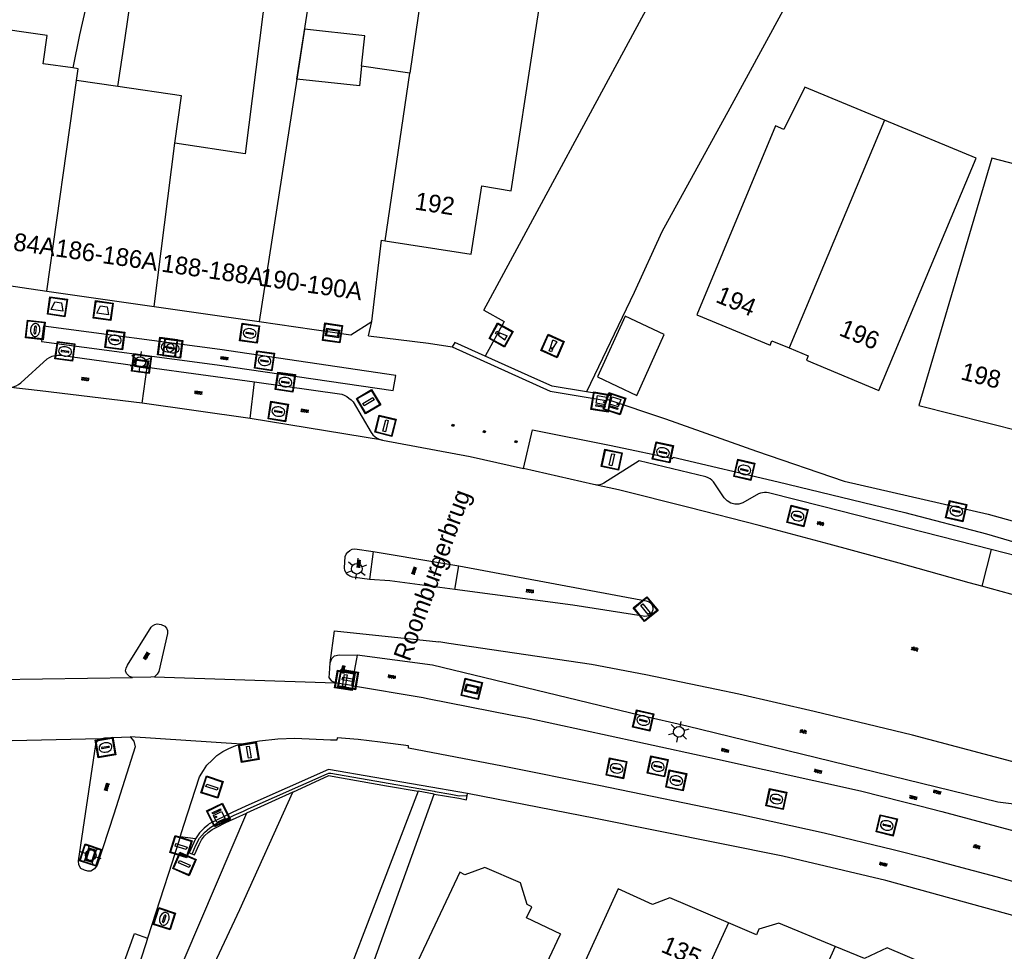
# Model space of a CAD drawing. Header units: metres. Extents: x 93870 to 95789, y 463036 to 464040.
# Tile 291 of 344: x 95405 to 95461, y 463280 to 463332. Entities that reach past the tile are written whole.
import ezdxf
from ezdxf.enums import TextEntityAlignment as Align

# ---------------------------------------------------------------- set-up
doc = ezdxf.new("R2010")
doc.units = ezdxf.units.M
doc.header["$LTSCALE"] = 25.4
for name, color, linetype in [('B_BEBOUWINGSGRENS_0', 1, 'Continuous'), ('B_LUIFEL_1', 200, 'Continuous'), ('B_TUSSENMUUR_0', 7, 'Continuous'), ('G_GRENS_ALGEMEEN_0', 7, 'Continuous'), ('Q_BALUSTRADE_LIJN_0', 193, 'Continuous'), ('Q_BLOEMBAK_0', 93, 'Continuous'), ('Q_CAI-KAST_0', 10, 'Continuous'), ('Q_DAMWAND_0', 6, 'Continuous'), ('Q_DRUKKNOPPAAL_0', 132, 'Continuous'), ('Q_INSPECTIE_OF_RIOOLPUT_0', 253, 'Continuous'), ('Q_KOLK_0', 254, 'Continuous'), ('Q_LICHTMAST_0', 2, 'Continuous'), ('Q_MEERPAAL_0', 7, 'Continuous'), ('Q_STRAATNAAMBORD_0', 7, 'Continuous'), ('Q_VERKEERSBORD_0', 7, 'Continuous'), ('Q_VERKEERSBORDPAAL_0', 40, 'Continuous'), ('Q_VERKEERSREGELINSTALLATIEKAST', 7, 'Continuous'), ('Q_VERKEERSREGELINSTALLATIEPAAL', 40, 'Continuous'), ('Q_WATERLEIDINGPUT_0', 5, 'Continuous'), ('S_GBKN_SYMBOOL_GV_GROOT_0', 7, 'Continuous'), ('S_GBKN_SYMBOOL_OV_GROOT_0', 7, 'Continuous'), ('T_CULTUURGRENS_0', 76, 'Continuous'), ('T_MUUR_30CM_0', 10, 'Continuous'), ('T_WALBESCHERMING_0', 45, 'Continuous'), ('V_WEGGRENS_0', 7, 'Continuous'), ('W_WATERGRENS_0', 5, 'Continuous'), ('Z_GBKN_HUISNUMMER_0', 252, 'Continuous'), ('Z_KUNSTWERKNAAM_-1', 252, 'Continuous')]:
    doc.layers.add(name, color=color, linetype=linetype)
doc.layers.add('Q_PAALTJE_0', color=7, linetype='Continuous', true_color=0x666666)

# ---------------------------------------------------------------- blocks, each defined once
blk = doc.blocks.new('Q_BLOEMBAK')
for points in [[(-0.5, 0.5), (0.5, 0.5), (0.5, -0.5), (-0.5, -0.5)], [(-0.336, 0.197), (0.331, 0.197), (0.19, -0.251), (-0.196, -0.251)]]:
    blk.add_lwpolyline(points, close=True)
blk.add_lwpolyline([(-0.442, 0.464), (0.438, 0.464, -0.414214), (0.459, 0.442), (0.459, -0.437, -0.414214), (0.438, -0.459), (-0.442, -0.459, -0.414214), (-0.463, -0.437), (-0.463, 0.442), (-0.463, 0.444), (-0.463, 0.446), (-0.463, 0.448), (-0.462, 0.45), (-0.461, 0.451), (-0.46, 0.453), (-0.459, 0.455), (-0.458, 0.456), (-0.457, 0.457), (-0.456, 0.459), (-0.454, 0.46), (-0.453, 0.461), (-0.451, 0.462), (-0.449, 0.462), (-0.447, 0.463), (-0.446, 0.463), (-0.444, 0.464), (-0.442, 0.464)], format="xyb")
blk = doc.blocks.new('Q_STRAATNAAMBORD')
for points in [[(-0.5, 0.5), (0.5, 0.5), (0.5, -0.5), (-0.5, -0.5)], [(-0.369, 0.22), (0.358, 0.22), (0.358, -0.214), (-0.369, -0.214)]]:
    blk.add_lwpolyline(points, close=True)
for points in [[(-0.442, 0.464), (0.438, 0.464, -0.414214), (0.459, 0.442), (0.459, -0.437, -0.414214), (0.438, -0.459), (-0.442, -0.459, -0.414214), (-0.463, -0.437), (-0.463, 0.442), (-0.463, 0.444), (-0.463, 0.446), (-0.463, 0.448), (-0.462, 0.45), (-0.461, 0.451), (-0.46, 0.453), (-0.459, 0.455), (-0.458, 0.456), (-0.457, 0.457), (-0.456, 0.459), (-0.454, 0.46), (-0.453, 0.461), (-0.451, 0.462), (-0.449, 0.462), (-0.447, 0.463), (-0.446, 0.463), (-0.444, 0.464), (-0.442, 0.464)], [(-0.287, 0.16), (0.281, 0.16, -0.414214), (0.303, 0.139), (0.303, -0.134, -0.414214), (0.281, -0.156), (-0.287, -0.156, -0.414214), (-0.308, -0.134), (-0.308, 0.139), (-0.308, 0.14), (-0.308, 0.142), (-0.307, 0.144), (-0.307, 0.146), (-0.306, 0.148), (-0.305, 0.149), (-0.304, 0.151), (-0.303, 0.152), (-0.302, 0.154), (-0.3, 0.155), (-0.299, 0.156), (-0.297, 0.157), (-0.296, 0.158), (-0.294, 0.159), (-0.292, 0.159), (-0.29, 0.16), (-0.288, 0.16), (-0.287, 0.16)]]:
    blk.add_lwpolyline(points, format="xyb")
blk = doc.blocks.new('Q_VERKEERSBORD')
for points in [[(-0.5, 0.5), (0.5, 0.5), (0.5, -0.5), (-0.5, -0.5)], [(-0.369, 0.22), (0.358, 0.22), (0.358, -0.214), (-0.369, -0.214)]]:
    blk.add_lwpolyline(points, close=True)
for points in [[(-0.442, 0.464), (0.438, 0.464, -0.414214), (0.459, 0.442), (0.459, -0.437, -0.414214), (0.438, -0.459), (-0.442, -0.459, -0.414214), (-0.463, -0.437), (-0.463, 0.442), (-0.463, 0.444), (-0.463, 0.446), (-0.463, 0.448), (-0.462, 0.45), (-0.461, 0.451), (-0.46, 0.453), (-0.459, 0.455), (-0.458, 0.456), (-0.457, 0.457), (-0.456, 0.459), (-0.454, 0.46), (-0.453, 0.461), (-0.451, 0.462), (-0.449, 0.462), (-0.447, 0.463), (-0.446, 0.463), (-0.444, 0.464), (-0.442, 0.464)], [(-0.287, 0.16), (0.281, 0.16, -0.414214), (0.303, 0.139), (0.303, -0.134, -0.414214), (0.281, -0.156), (-0.287, -0.156, -0.414214), (-0.308, -0.134), (-0.308, 0.139), (-0.308, 0.14), (-0.308, 0.142), (-0.307, 0.144), (-0.307, 0.146), (-0.306, 0.148), (-0.305, 0.149), (-0.304, 0.151), (-0.303, 0.152), (-0.302, 0.154), (-0.3, 0.155), (-0.299, 0.156), (-0.297, 0.157), (-0.296, 0.158), (-0.294, 0.159), (-0.292, 0.159), (-0.29, 0.16), (-0.288, 0.16), (-0.287, 0.16)]]:
    blk.add_lwpolyline(points, format="xyb")
blk = doc.blocks.new('Q_VERKEERSREGELINSTALLATIEKAST')
for points in [[(-0.5, 0.5), (0.5, 0.5), (0.5, -0.5), (-0.5, -0.5)], [(-0.262, 0.264), (0.25, 0.264), (0.25, 0.187), (-0.262, 0.187)], [(-0.262, 0.107), (0.25, 0.107), (0.25, -0.332), (-0.262, -0.332)]]:
    blk.add_lwpolyline(points, close=True)
blk.add_lwpolyline([(-0.442, 0.464), (0.438, 0.464, -0.414214), (0.459, 0.442), (0.459, -0.437, -0.414214), (0.438, -0.459), (-0.442, -0.459, -0.414214), (-0.463, -0.437), (-0.463, 0.442), (-0.463, 0.444), (-0.463, 0.446), (-0.463, 0.448), (-0.462, 0.45), (-0.461, 0.451), (-0.46, 0.453), (-0.459, 0.455), (-0.458, 0.456), (-0.457, 0.457), (-0.456, 0.459), (-0.454, 0.46), (-0.453, 0.461), (-0.451, 0.462), (-0.449, 0.462), (-0.447, 0.463), (-0.446, 0.463), (-0.444, 0.464), (-0.442, 0.464)], format="xyb")
blk.add_circle((-0.177, -0.034), 0.0354)
blk = doc.blocks.new('Q_CAI-KAST')
for points in [[(-0.5, 0.5), (0.5, 0.5), (0.5, -0.5), (-0.5, -0.5)], [(-0.262, 0.264), (0.25, 0.264), (0.25, 0.187), (-0.262, 0.187)], [(-0.262, 0.107), (0.25, 0.107), (0.25, -0.332), (-0.262, -0.332)]]:
    blk.add_lwpolyline(points, close=True)
blk.add_lwpolyline([(-0.442, 0.464), (0.438, 0.464, -0.414214), (0.459, 0.442), (0.459, -0.437, -0.414214), (0.438, -0.459), (-0.442, -0.459, -0.414214), (-0.463, -0.437), (-0.463, 0.442), (-0.463, 0.444), (-0.463, 0.446), (-0.463, 0.448), (-0.462, 0.45), (-0.461, 0.451), (-0.46, 0.453), (-0.459, 0.455), (-0.458, 0.456), (-0.457, 0.457), (-0.456, 0.459), (-0.454, 0.46), (-0.453, 0.461), (-0.451, 0.462), (-0.449, 0.462), (-0.447, 0.463), (-0.446, 0.463), (-0.444, 0.464), (-0.442, 0.464)], format="xyb")
blk.add_circle((-0.177, -0.034), 0.0354)
blk = doc.blocks.new('Q_LICHTMAST')
for points in [[(0, 0.3), (0, 0.6)], [(-0.26, 0.15), (-0.52, 0.3)], [(0.26, 0.15), (0.52, 0.3)], [(-0.26, -0.15), (-0.52, -0.3)], [(0, -0.3), (0, -0.6)], [(0.26, -0.15), (0.52, -0.3)]]:
    blk.add_lwpolyline(points)
blk.add_circle((0, 0), 0.3)
blk = doc.blocks.new('Q_VERKEERSREGELINSTALLATIEPAAL')
for points in [[(-0.5, 0.5), (0.5, 0.5), (0.5, -0.5), (-0.5, -0.5)], [(-0.08, 0.333), (0.071, 0.333), (0.071, -0.329), (-0.08, -0.329)]]:
    blk.add_lwpolyline(points, close=True)
blk.add_lwpolyline([(-0.442, 0.464), (0.438, 0.464, -0.414214), (0.459, 0.442), (0.459, -0.437, -0.414214), (0.438, -0.459), (-0.442, -0.459, -0.414214), (-0.463, -0.437), (-0.463, 0.442), (-0.463, 0.444), (-0.463, 0.446), (-0.463, 0.448), (-0.462, 0.45), (-0.461, 0.451), (-0.46, 0.453), (-0.459, 0.455), (-0.458, 0.456), (-0.457, 0.457), (-0.456, 0.459), (-0.454, 0.46), (-0.453, 0.461), (-0.451, 0.462), (-0.449, 0.462), (-0.447, 0.463), (-0.446, 0.463), (-0.444, 0.464), (-0.442, 0.464)], format="xyb")
blk = doc.blocks.new('Q_VERKEERSBORDPAAL')
for points in [[(-0.5, 0.5), (0.5, 0.5), (0.5, -0.5), (-0.5, -0.5)], [(-0.08, 0.333), (0.071, 0.333), (0.071, -0.329), (-0.08, -0.329)]]:
    blk.add_lwpolyline(points, close=True)
blk.add_lwpolyline([(-0.442, 0.464), (0.438, 0.464, -0.414214), (0.459, 0.442), (0.459, -0.437, -0.414214), (0.438, -0.459), (-0.442, -0.459, -0.414214), (-0.463, -0.437), (-0.463, 0.442), (-0.463, 0.444), (-0.463, 0.446), (-0.463, 0.448), (-0.462, 0.45), (-0.461, 0.451), (-0.46, 0.453), (-0.459, 0.455), (-0.458, 0.456), (-0.457, 0.457), (-0.456, 0.459), (-0.454, 0.46), (-0.453, 0.461), (-0.451, 0.462), (-0.449, 0.462), (-0.447, 0.463), (-0.446, 0.463), (-0.444, 0.464), (-0.442, 0.464)], format="xyb")
blk = doc.blocks.new('Q_DRUKKNOPPAAL')
for points in [[(-0.5, 0.5), (0.5, 0.5), (0.5, -0.5), (-0.5, -0.5)], [(-0.08, 0.333), (0.071, 0.333), (0.071, -0.329), (-0.08, -0.329)]]:
    blk.add_lwpolyline(points, close=True)
blk.add_lwpolyline([(-0.442, 0.464), (0.438, 0.464, -0.414214), (0.459, 0.442), (0.459, -0.437, -0.414214), (0.438, -0.459), (-0.442, -0.459, -0.414214), (-0.463, -0.437), (-0.463, 0.442), (-0.463, 0.444), (-0.463, 0.446), (-0.463, 0.448), (-0.462, 0.45), (-0.461, 0.451), (-0.46, 0.453), (-0.459, 0.455), (-0.458, 0.456), (-0.457, 0.457), (-0.456, 0.459), (-0.454, 0.46), (-0.453, 0.461), (-0.451, 0.462), (-0.449, 0.462), (-0.447, 0.463), (-0.446, 0.463), (-0.444, 0.464), (-0.442, 0.464)], format="xyb")
blk = doc.blocks.new('Q_PAAL_STEEN')
for points in [[(-0.5, 0.5), (0.5, 0.5), (0.5, -0.5), (-0.5, -0.5)], [(-0.08, 0.33), (0.07, 0.33), (0.07, -0.33), (-0.08, -0.33)]]:
    blk.add_lwpolyline(points, close=True)
blk.add_lwpolyline([(-0.44, 0.46), (0.44, 0.46, -0.414214), (0.46, 0.44), (0.46, -0.44, -0.414214), (0.44, -0.46), (-0.44, -0.46, -0.414214), (-0.46, -0.44), (-0.46, 0.44), (-0.46, 0.44), (-0.46, 0.45), (-0.46, 0.45), (-0.46, 0.45), (-0.46, 0.45), (-0.46, 0.45), (-0.46, 0.45), (-0.46, 0.46), (-0.46, 0.46), (-0.46, 0.46), (-0.45, 0.46), (-0.45, 0.46), (-0.45, 0.46), (-0.45, 0.46), (-0.45, 0.46), (-0.45, 0.46), (-0.44, 0.46), (-0.44, 0.46)], format="xyb")
blk = doc.blocks.new('Q_PAALTJE')
at = {"color": 251, "true_color": 0x666666, "xscale": 0.1, "yscale": 0.1, "zscale": 0.01}
blk.add_blockref('Q_PAAL_STEEN', (0, 0), dxfattribs=at)
blk = doc.blocks.new('Q_WATERLEIDINGPUT')
blk.add_lwpolyline([(-0.5, 0.5), (0.5, 0.5), (0.5, -0.5), (-0.5, -0.5)], close=True)
for points in [[(-0.442, 0.464), (0.438, 0.464, -0.414214), (0.459, 0.442), (0.459, -0.437, -0.414214), (0.438, -0.459), (-0.442, -0.459, -0.414214), (-0.463, -0.437), (-0.463, 0.442), (-0.463, 0.444), (-0.463, 0.446), (-0.463, 0.448), (-0.462, 0.45), (-0.461, 0.451), (-0.46, 0.453), (-0.459, 0.455), (-0.458, 0.456), (-0.457, 0.457), (-0.456, 0.459), (-0.454, 0.46), (-0.453, 0.461), (-0.451, 0.462), (-0.449, 0.462), (-0.447, 0.463), (-0.446, 0.463), (-0.444, 0.464), (-0.442, 0.464)], [(-0.345, 0.105, 0.380426), (-0.276, -0.18)], [(-0.008, 0.266, 0.240218), (-0.345, 0.105)], [(-0.194, 0.045, 0.853344), (-0.194, -0.032)], [(0.331, 0.111, 0.240191), (-0.008, 0.266)], [(0.185, -0.032, 0.849746), (0.185, 0.045)], [(0.267, -0.176, 0.380426), (0.331, 0.111)], [(-0.276, -0.18, 0.148452), (0.012, -0.257)], [(0.012, -0.257, 0.131742), (0.267, -0.176)]]:
    blk.add_lwpolyline(points, format="xyb")
for points in [[(-0.194, 0.045), (0.185, 0.045)], [(0.185, -0.032), (-0.194, -0.032)]]:
    blk.add_lwpolyline(points)
blk = doc.blocks.new('Q_KOLK')
blk.add_lwpolyline([(-0.5, 0.5), (0.5, 0.5), (0.5, -0.5), (-0.5, -0.5)], close=True)
for points in [[(-0.442, 0.464), (0.438, 0.464, -0.414214), (0.459, 0.442), (0.459, -0.437, -0.414214), (0.438, -0.459), (-0.442, -0.459, -0.414214), (-0.463, -0.437), (-0.463, 0.442, -0.414214), (-0.442, 0.464)], [(-0.345, 0.105, 0.380426), (-0.276, -0.18)], [(-0.008, 0.266, 0.240218), (-0.345, 0.105)], [(-0.194, 0.045, 0.853344), (-0.194, -0.032)], [(0.331, 0.111, 0.240191), (-0.008, 0.266)], [(0.185, -0.032, 0.849746), (0.185, 0.045)], [(0.267, -0.176, 0.380426), (0.331, 0.111)], [(-0.276, -0.18, 0.148452), (0.012, -0.257)], [(0.012, -0.257, 0.131742), (0.267, -0.176)]]:
    blk.add_lwpolyline(points, format="xyb")
for points in [[(-0.194, 0.045), (0.185, 0.045)], [(0.185, -0.032), (-0.194, -0.032)]]:
    blk.add_lwpolyline(points)
blk = doc.blocks.new('Q_INSPECTIE_OF_RIOOLPUT')
blk.add_lwpolyline([(-0.5, 0.5), (0.5, 0.5), (0.5, -0.5), (-0.5, -0.5)], close=True)
for points in [[(-0.442, 0.464), (0.438, 0.464, -0.414214), (0.459, 0.442), (0.459, -0.437, -0.414214), (0.438, -0.459), (-0.442, -0.459, -0.414214), (-0.463, -0.437), (-0.463, 0.442), (-0.463, 0.444), (-0.463, 0.446), (-0.463, 0.448), (-0.462, 0.45), (-0.461, 0.451), (-0.46, 0.453), (-0.459, 0.455), (-0.458, 0.456), (-0.457, 0.457), (-0.456, 0.459), (-0.454, 0.46), (-0.453, 0.461), (-0.451, 0.462), (-0.449, 0.462), (-0.447, 0.463), (-0.446, 0.463), (-0.444, 0.464), (-0.442, 0.464)], [(-0.345, 0.105, 0.380426), (-0.276, -0.18)], [(-0.008, 0.266, 0.240218), (-0.345, 0.105)], [(-0.194, 0.045, 0.853344), (-0.194, -0.032)], [(0.331, 0.111, 0.240191), (-0.008, 0.266)], [(0.185, -0.032, 0.849746), (0.185, 0.045)], [(0.267, -0.176, 0.380426), (0.331, 0.111)], [(-0.276, -0.18, 0.148452), (0.012, -0.257)], [(0.012, -0.257, 0.131742), (0.267, -0.176)]]:
    blk.add_lwpolyline(points, format="xyb")
for points in [[(-0.194, 0.045), (0.185, 0.045)], [(0.185, -0.032), (-0.194, -0.032)]]:
    blk.add_lwpolyline(points)
blk = doc.blocks.new('Q_MEERPAAL')
for points in [[(-0.5, 0.5), (0.5, 0.5), (0.5, -0.5), (-0.5, -0.5)], [(-0.076, 0.32), (0.068, 0.32), (0.068, 0.17), (-0.076, 0.17)]]:
    blk.add_lwpolyline(points, close=True)
blk.add_lwpolyline([(-0.442, 0.464), (0.438, 0.464, -0.414214), (0.459, 0.442), (0.459, -0.437, -0.414214), (0.438, -0.459), (-0.442, -0.459, -0.414214), (-0.463, -0.437), (-0.463, 0.442), (-0.463, 0.444), (-0.463, 0.446), (-0.463, 0.448), (-0.462, 0.45), (-0.461, 0.451), (-0.46, 0.453), (-0.459, 0.455), (-0.458, 0.456), (-0.457, 0.457), (-0.456, 0.459), (-0.454, 0.46), (-0.453, 0.461), (-0.451, 0.462), (-0.449, 0.462), (-0.447, 0.463), (-0.446, 0.463), (-0.444, 0.464), (-0.442, 0.464)], format="xyb")
for points in [[(-0.076, 0.124), (-0.136, -0.311)], [(-0.076, 0.124), (0.068, 0.124)], [(0.068, 0.124), (0.122, -0.311)], [(-0.136, -0.311), (0.122, -0.311)]]:
    blk.add_lwpolyline(points)
blk = doc.blocks.new('S_GBKN_SYMBOOL_GV_GROOT')
for points in [[(-0.1875, 0.03125), (-0.09375, 0.09375)], [(-0.1875, -0.0625), (0.0625, 0.09375)], [(-0.1875, 0.09375), (0.125, -0.09375)], [(-0.1875, 0), (-0.03125, -0.09375)], [(-0.125, -0.09375), (0.1875, 0.09375)], [(-0.0625, 0.09375), (0.1875, -0.0625)], [(0.03125, -0.09375), (0.1875, 0)], [(0.09375, 0.09375), (0.1875, 0.03125)]]:
    blk.add_lwpolyline(points)
blk = doc.blocks.new('S_GBKN_SYMBOOL_OV_GROOT')
for points in [[(-0.21875, 0.0625), (0.21875, 0.0625)], [(-0.21875, 0), (0.21875, 0)], [(-0.1875, 0.0625), (-0.1875, 0)], [(-0.125, 0.09375), (-0.125, 0.0625)], [(-0.125, 0), (-0.125, -0.0625)], [(-0.0625, 0.0625), (-0.0625, 0)], [(0, 0.09375), (0, 0.0625)], [(0, 0), (0, -0.0625)], [(0.0625, 0.0625), (0.0625, 0)], [(0.125, 0.09375), (0.125, 0.0625)], [(0.125, 0), (0.125, -0.0625)], [(0.1875, 0.0625), (0.1875, 0)], [(-0.21875, -0.0625), (0.21875, -0.0625)], [(-0.1875, -0.0625), (-0.1875, -0.09375)], [(-0.0625, -0.0625), (-0.0625, -0.09375)], [(0.0625, -0.0625), (0.0625, -0.09375)], [(0.1875, -0.0625), (0.1875, -0.09375)]]:
    blk.add_lwpolyline(points)

msp = doc.modelspace()

# ---------------------------------------------------------------- linework, layer by layer
at = {"layer": 'B_BEBOUWINGSGRENS_0'}
for p, q in [((95428.09, 463335.485), (95427.203, 463329.416)), ((95427.203, 463329.416), (95424.486, 463329.813)), ((95410.75, 463328.67), (95408.416, 463328.998)), ((95401.26, 463317.92), (95406.75, 463317.131)), ((95406.75, 463317.131), (95412.784, 463316.264)), ((95412.784, 463316.264), (95418.711, 463315.411)), ((95430.79, 463270.53), (95435.667, 463280.789))]:
    msp.add_line(p, q, dxfattribs=at)
for points in [[(95410.75, 463328.67), (95411.13, 463331.272), (95412.08, 463337.78), (95413.14, 463338.48)], [(95425.82, 463319.956), (95430.052, 463319.31), (95430.654, 463319.218), (95431.26, 463323.061), (95432.92, 463322.786), (95434.25, 463331.49), (95435.05, 463336.7)], [(95409.456, 463335.372), (95408.577, 463331.581), (95408.21, 463329.705)], [(95420.834, 463329.072), (95421.6, 463334.004), (95419.13, 463334.387), (95417.928, 463324.871), (95413.95, 463325.46)], [(95408.21, 463329.705), (95406.533, 463329.94), (95406.758, 463331.542), (95403.201, 463332.048)], [(95408.416, 463328.998), (95408.512, 463329.663), (95408.21, 463329.705)], [(95424.486, 463329.813), (95424.365, 463328.693), (95420.834, 463329.072)], [(95413.95, 463325.46), (95414.34, 463328.14), (95410.75, 463328.67)], [(95453.962, 463326.762), (95449.48, 463328.62), (95448.29, 463326.24), (95447.81, 463326.44), (95443.39, 463315.78), (95447.51, 463314.07), (95447.61, 463314.33), (95448.582, 463313.927)], [(95448.582, 463313.927), (95449.66, 463313.48), (95449.56, 463313.23), (95453.65, 463311.53), (95459.13, 463324.62), (95453.962, 463326.762)], [(95465.79, 463323.11), (95460.009, 463324.619), (95455.89, 463310.68), (95461.708, 463309.213)], [(95425.058, 463315.413), (95425.6, 463319.99), (95425.82, 463319.956)], [(95418.711, 463315.411), (95423.87, 463314.67), (95425.058, 463315.413)], [(95435.667, 463280.789), (95435.71, 463280.88), (95433.78, 463281.8), (95434.08, 463282.42), (95433.81, 463282.55), (95433.44, 463283.77), (95431.43, 463284.63), (95430.3, 463284.22), (95430.02, 463284.36), (95424.83, 463273.37)], [(95445.16, 463281.508), (95441.87, 463282.92), (95440.88, 463282.55), (95438.95, 463283.43), (95437.39, 463280.005), (95434.34, 463273.31)], [(95451.186, 463280.185), (95448.01, 463281.5), (95446.88, 463281.15), (95446.74, 463280.83), (95445.16, 463281.508)], [(95457.03, 463278.87), (95454.11, 463280.1), (95452.84, 463279.5), (95451.186, 463280.185)]]:
    msp.add_lwpolyline(points, dxfattribs=at)
at = {"layer": 'B_LUIFEL_1'}
msp.add_line((95424.486, 463329.813), (95424.673, 463331.526), dxfattribs=at)
for points in [[(95424.673, 463331.526), (95421.273, 463331.898), (95420.834, 463329.072)], [(95439.344, 463315.719), (95437.786, 463312.292), (95439.992, 463311.25), (95441.55, 463314.677), (95439.344, 463315.719)]]:
    msp.add_lwpolyline(points, dxfattribs=at)
at = {"layer": 'B_TUSSENMUUR_0'}
for p, q in [((95425.82, 463319.956), (95427.203, 463329.416)), ((95406.75, 463317.131), (95408.416, 463328.998)), ((95420.834, 463329.072), (95418.711, 463315.411)), ((95453.962, 463326.762), (95448.582, 463313.927)), ((95412.784, 463316.264), (95413.95, 463325.46)), ((95445.16, 463281.508), (95441.04, 463272.5)), ((95451.186, 463280.185), (95446.86, 463270.71))]:
    msp.add_line(p, q, dxfattribs=at)
at = {"layer": 'G_GRENS_ALGEMEEN_0'}
for p, q in [((95420.61, 463288.887), (95417.992, 463287.696)), ((95428.585, 463288.773), (95427.68, 463288.932))]:
    msp.add_line(p, q, dxfattribs=at)
for points in [[(95431.45, 463313.458), (95429.746, 463314.221), (95429.597, 463313.988)], [(95438.303, 463311.035), (95438.327, 463311.259), (95437.159, 463311.451)], [(95428.44, 463210.57), (95418.307, 463214.787), (95402.351, 463223.16), (95401.251, 463223.821), (95400.474, 463224.398), (95400.022, 463225.079), (95399.89, 463225.377), (95399.896, 463225.837), (95404.052, 463234.761), (95417.513, 463260.766), (95425.047, 463278.948), (95428.585, 463288.773)], [(95428.585, 463288.773), (95429.965, 463288.532), (95430.398, 463288.449), (95430.464, 463288.798)], [(95415.114, 463286.247), (95414.766, 463285.452), (95415.062, 463285.348), (95415.32, 463285.934), (95415.458, 463286.183), (95415.631, 463286.409), (95415.835, 463286.608), (95416.065, 463286.776), (95416.317, 463286.908), (95416.826, 463287.166), (95417.992, 463287.696)]]:
    msp.add_lwpolyline(points, dxfattribs=at)
at = {"layer": 'Q_BALUSTRADE_LIJN_0'}
msp.add_lwpolyline([(95414.951, 463285.445), (95415.146, 463285.883), (95415.355, 463286.29), (95415.626, 463286.608), (95415.937, 463286.873), (95416.301, 463287.111), (95416.78, 463287.33), (95416.899, 463287.384), (95417.148, 463287.498), (95417.306, 463287.576), (95417.826, 463287.815), (95418.009, 463287.905), (95418.094, 463287.937), (95422.55, 463289.917), (95422.641, 463289.948), (95422.743, 463289.951), (95428.567, 463288.927), (95428.629, 463288.918), (95429.515, 463288.761), (95429.899, 463288.694), (95430.021, 463288.675), (95430.371, 463288.684)], dxfattribs=at)
at = {"layer": 'Q_DAMWAND_0'}
msp.add_lwpolyline([(95393.351, 463223.444), (95392.189, 463227.327), (95398.122, 463239.582), (95404.806, 463254.958), (95417.616, 463282.266), (95420.61, 463288.887)], dxfattribs=at)
at = {"layer": 'T_CULTUURGRENS_0'}
msp.add_lwpolyline([(95417.992, 463287.696), (95414.514, 463279.556), (95412.226, 463274.238)], dxfattribs=at)
at = {"layer": 'T_MUUR_30CM_0'}
msp.add_line((95424.866, 463314.607), (95425.058, 463315.413), dxfattribs=at)
at = {"layer": 'T_WALBESCHERMING_0'}
msp.add_line((95431.381, 463316.052), (95443.111, 463337.762), dxfattribs=at)
for points in [[(95460.496, 463354.14), (95456.038, 463347.096), (95452.147, 463340.13), (95445.248, 463327.443), (95441.414, 463320.472), (95439.856, 463317.045), (95437.159, 463311.451)], [(95427.68, 463288.932), (95421.119, 463271.825), (95412.352, 463251.1), (95402.674, 463232.53), (95399.167, 463225.472)]]:
    msp.add_lwpolyline(points, dxfattribs=at)
at = {"layer": 'V_WEGGRENS_0'}
for p, q in [((95412.123, 463310.812), (95412.4, 463312.843)), ((95412.4, 463312.843), (95418.444, 463312.019)), ((95418.204, 463309.948), (95418.444, 463312.019)), ((95418.204, 463309.948), (95412.123, 463310.812)), ((95425.669, 463308.727), (95418.204, 463309.948)), ((95437.564, 463306.217), (95433.618, 463307.117)), ((95459.968, 463302.558), (95459.454, 463300.485)), ((95425.139, 463302.442), (95424.929, 463300.875)), ((95425.139, 463302.442), (95428.842, 463301.826)), ((95428.842, 463301.826), (95429.96, 463301.64)), ((95429.746, 463300.296), (95429.96, 463301.64)), ((95424.23, 463296.6), (95423.918, 463294.892)), ((95428.478, 463296.03), (95424.23, 463296.6)), ((95398.174, 463295.147), (95411.572, 463295.337)), ((95412.813, 463295.377), (95422.999, 463295.046)), ((95423.918, 463294.892), (95422.999, 463295.046)), ((95417.722, 463291.589), (95411.435, 463291.995)), ((95409.74, 463291.89), (95402.581, 463291.72)), ((95455.061, 463288.333), (95455.953, 463288.107)), ((95415.114, 463286.247), (95414.258, 463286.355))]:
    msp.add_line(p, q, dxfattribs=at)
for points in [[(95406.548, 463315.151), (95406.501, 463314.726), (95406.443, 463314.291), (95416.339, 463312.977), (95426.258, 463311.52), (95426.419, 463312.373), (95416.5, 463313.83), (95406.548, 463315.151)], [(95424.866, 463314.607), (95428.265, 463314.2), (95429.597, 463313.988)], [(95429.597, 463313.988), (95435.107, 463311.488), (95438.264, 463310.967), (95438.303, 463311.035)], [(95404.548, 463311.709), (95404.706, 463311.708), (95404.861, 463311.733), (95405.01, 463311.784), (95405.149, 463311.859), (95405.273, 463311.956), (95406.76, 463313.302), (95406.894, 463313.387), (95407.038, 463313.452), (95407.191, 463313.495), (95407.348, 463313.514), (95407.506, 463313.511), (95412.4, 463312.843)], [(95418.444, 463312.019), (95423.368, 463311.316), (95423.51, 463311.255), (95423.646, 463311.182), (95423.775, 463311.095), (95423.895, 463310.998), (95424.005, 463310.889), (95425.032, 463309.152), (95425.126, 463309.025), (95425.241, 463308.917), (95425.372, 463308.829), (95425.516, 463308.765), (95425.669, 463308.727)], [(95412.123, 463310.812), (95406.36, 463311.506), (95404.548, 463311.709)], [(95438.303, 463311.035), (95441.619, 463309.931), (95446.742, 463308.11), (95451.692, 463306.413), (95459.803, 463304.553), (95470.634, 463301.542), (95478.611, 463299.104), (95487.417, 463296.292), (95499.951, 463291.935), (95504.201, 463290.254), (95512.494, 463286.645)], [(95433.618, 463307.117), (95434.115, 463309.298), (95438.558, 463308.426), (95440.238, 463308.067)], [(95425.669, 463308.727), (95430.607, 463307.803), (95433.618, 463307.117)], [(95440.238, 463308.067), (95442.037, 463307.682), (95442.05, 463307.757), (95447.974, 463306.38), (95455.113, 463304.653), (95459.711, 463303.443), (95470.116, 463300.37), (95477.543, 463298.084), (95477.589, 463298.16), (95477.657, 463298.218), (95477.738, 463298.253), (95477.827, 463298.262), (95477.914, 463298.244), (95478.905, 463297.919), (95478.977, 463297.881), (95479.034, 463297.823), (95479.072, 463297.75), (95479.087, 463297.67), (95479.078, 463297.589), (95481.709, 463296.711), (95490.246, 463293.607), (95500.436, 463289.49), (95507.81, 463286.277), (95507.386, 463285.225)], [(95459.968, 463302.558), (95450.476, 463304.984), (95447.425, 463305.753), (95447.311, 463305.768), (95447.197, 463305.77), (95447.082, 463305.759), (95446.97, 463305.735), (95446.862, 463305.697), (95445.985, 463305.195), (95445.76, 463305.118), (95445.522, 463305.109), (95445.292, 463305.17), (95445.089, 463305.294), (95444.93, 463305.471), (95444.397, 463306.265), (95444.321, 463306.367), (95444.231, 463306.459), (95444.13, 463306.536), (95444.019, 463306.6), (95443.9, 463306.647), (95440.13, 463307.562), (95438.136, 463306.29), (95438.029, 463306.241), (95437.915, 463306.209), (95437.798, 463306.194), (95437.68, 463306.197), (95437.564, 463306.217)], [(95459.454, 463300.485), (95458.734, 463300.681), (95454.797, 463301.79), (95450.851, 463302.868), (95446.896, 463303.916), (95442.934, 463304.932), (95438.964, 463305.918), (95437.564, 463306.217)], [(95423.556, 463302.159), (95423.612, 463302.296), (95423.7, 463302.416), (95423.816, 463302.508), (95423.951, 463302.569), (95424.097, 463302.594), (95425.139, 463302.442)], [(95465.343, 463301.065), (95461.436, 463302.183), (95459.968, 463302.558)], [(95424.929, 463300.875), (95423.973, 463301.005), (95423.829, 463301.048), (95423.704, 463301.129), (95423.607, 463301.243), (95423.546, 463301.38), (95423.526, 463301.528), (95423.556, 463302.159)], [(95429.96, 463301.64), (95440.536, 463299.661), (95440.688, 463299.608), (95440.79, 463299.528), (95440.865, 463299.421), (95440.904, 463299.296), (95440.906, 463299.166)], [(95429.746, 463300.296), (95426.072, 463300.783), (95424.929, 463300.875)], [(95440.906, 463299.166), (95440.869, 463299.04), (95440.796, 463298.93), (95440.694, 463298.847), (95440.572, 463298.798), (95440.441, 463298.787), (95440.363, 463298.799), (95436.395, 463299.42), (95429.746, 463300.296)], [(95464.753, 463299.021), (95462.714, 463299.598), (95459.454, 463300.485)], [(95411.572, 463295.337), (95411.394, 463295.394), (95411.231, 463295.56), (95411.182, 463295.71), (95411.218, 463295.867), (95411.28, 463296.031), (95412.622, 463298.18), (95412.702, 463298.262), (95412.832, 463298.338), (95412.959, 463298.365), (95413.184, 463298.325), (95413.385, 463298.23), (95413.479, 463298.124), (95413.541, 463297.988), (95413.538, 463297.822), (95413.063, 463295.689), (95412.961, 463295.533), (95412.813, 463295.377)], [(95422.722, 463296.172), (95422.963, 463297.975), (95428.84, 463297.347)], [(95473.936, 463286.612), (95471.283, 463287.562), (95466.242, 463289.125), (95461.139, 463290.613), (95455.538, 463292.093), (95450.007, 463293.433), (95445.759, 463294.4), (95444.491, 463294.668), (95440.51, 463295.498), (95437.448, 463296.068), (95429.394, 463297.265), (95428.84, 463297.347)], [(95422.722, 463296.172), (95422.805, 463296.411), (95422.951, 463296.561), (95423.23, 463296.627), (95424.23, 463296.6)], [(95422.999, 463295.046), (95422.806, 463295.145), (95422.656, 463295.348), (95422.668, 463295.568), (95422.722, 463296.172)], [(95473.936, 463286.612), (95470.124, 463287.088), (95460.345, 463288.31), (95452.594, 463290.207), (95442.82, 463292.592), (95440.205, 463293.203), (95428.478, 463296.03)], [(95412.813, 463295.377), (95412.595, 463295.367), (95411.572, 463295.337)], [(95423.918, 463294.892), (95427.948, 463294.214), (95428.198, 463294.165)], [(95428.198, 463294.165), (95432.964, 463293.22), (95433.818, 463293.06), (95440.051, 463291.722), (95444.552, 463290.734), (95452.616, 463288.951), (95455.061, 463288.333)], [(95409.74, 463291.89), (95409.995, 463291.933), (95411.435, 463291.995)], [(95411.435, 463291.995), (95411.649, 463291.745), (95411.723, 463291.427)], [(95477.121, 463279.386), (95471.216, 463281.071), (95464.121, 463283.023), (95462.194, 463283.566), (95460.265, 463284.098), (95458.332, 463284.62), (95456.396, 463285.13), (95454.458, 463285.63), (95450.57, 463286.564), (95445.691, 463287.629), (95437.865, 463289.254), (95432.421, 463290.34), (95427.127, 463291.352), (95427.13, 463291.487), (95425.534, 463291.702), (95424.29, 463291.839), (95423.1, 463291.944), (95423.096, 463291.806), (95422.728, 463291.816), (95420.724, 463291.912), (95419.762, 463291.862), (95418.739, 463291.758), (95417.722, 463291.589)], [(95411.723, 463291.427), (95410.524, 463287.639), (95409.57, 463284.765), (95409.435, 463284.55), (95409.227, 463284.432), (95409.059, 463284.421), (95408.86, 463284.478), (95408.664, 463284.579), (95408.539, 463284.779), (95408.522, 463285.004), (95409.51, 463291.567), (95409.584, 463291.751), (95409.74, 463291.89)], [(95414.258, 463286.355), (95414.464, 463287.014), (95415.347, 463289.735), (95415.572, 463290.102), (95415.76, 463290.396), (95416.064, 463290.688), (95416.323, 463290.944), (95416.661, 463291.177), (95417.001, 463291.338), (95417.398, 463291.502), (95417.722, 463291.589)], [(95430.464, 463288.798), (95422.62, 463290.158), (95417.965, 463288.084), (95417.19, 463287.735), (95415.901, 463287.101), (95415.81, 463287.023), (95415.817, 463287.014), (95415.616, 463286.852), (95415.346, 463286.59), (95415.114, 463286.247)], [(95469.686, 463279.525), (95469.394, 463279.6), (95465.085, 463280.86), (95454.038, 463283.902), (95448.238, 463285.267), (95437.679, 463287.387), (95430.464, 463288.798)], [(95455.953, 463288.107), (95457.197, 463287.793), (95464.906, 463285.712), (95471.468, 463283.899), (95472.546, 463283.587), (95473.802, 463283.162), (95477.432, 463282.215), (95479.045, 463281.721)], [(95414.258, 463286.355), (95414.018, 463285.588), (95413.813, 463284.934), (95412.421, 463280.646)], [(95406.085, 463266.875), (95408.872, 463273.109), (95411.687, 463280.91), (95412.421, 463280.646)], [(95412.421, 463280.646), (95412.334, 463280.379), (95410.571, 463274.98)]]:
    msp.add_lwpolyline(points, dxfattribs=at)
at = {"layer": 'W_WATERGRENS_0'}
for points in [[(95431.381, 463316.052), (95432.53, 463315.41), (95431.45, 463313.458)], [(95437.159, 463311.451), (95435.228, 463311.767), (95434.245, 463312.207), (95431.45, 463313.458)], [(95420.61, 463288.887), (95422.645, 463289.812), (95422.831, 463289.78), (95425.897, 463289.243), (95427.68, 463288.932)]]:
    msp.add_lwpolyline(points, dxfattribs=at)
at = {"layer": 'Z_KUNSTWERKNAAM_-1'}
for p, q in [((95428.842, 463301.826), (95428.912, 463302.017)), ((95428.57, 463301.077), (95428.842, 463301.826))]:
    msp.add_line(p, q, dxfattribs=at)

# ---------------------------------------------------------------- block references
at = {"layer": 'Q_BLOEMBAK_0', "rotation": 171.8233751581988}
for p in [(95407.341, 463316.243), (95409.917, 463316.028)]:
    msp.add_blockref('Q_BLOEMBAK', p, dxfattribs=at)
at = {"layer": 'Q_CAI-KAST_0'}
for p, rotation in [((95437.982, 463310.868), 170.6289364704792), ((95438.742, 463310.779), 161.5857879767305)]:
    msp.add_blockref('Q_CAI-KAST', p, dxfattribs=dict(at, rotation=rotation))
at = {"layer": 'Q_DRUKKNOPPAAL_0'}
for p, rotation in [((95423.733, 463295.237), 79.64792850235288), ((95414.31, 463285.811), 72.62471060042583)]:
    msp.add_blockref('Q_DRUKKNOPPAAL', p, dxfattribs=dict(at, rotation=rotation))
at = {"layer": 'Q_INSPECTIE_OF_RIOOLPUT_0'}
for p, rotation in [((95419.785, 463310.338), 170.7107687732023), ((95449.058, 463304.448), 165.8533431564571), ((95410.051, 463291.394), 9.571595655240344), ((95441.181, 463290.331), 167.6195392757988)]:
    msp.add_blockref('Q_INSPECTIE_OF_RIOOLPUT', p, dxfattribs=dict(at, rotation=rotation))
at = {"layer": 'Q_KOLK_0'}
for p, rotation in [((95418.17, 463314.751), 171.8103583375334), ((95407.762, 463313.731), 172.2275199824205), ((95420.186, 463311.997), 171.8747848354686), ((95458.007, 463304.725), 167.0843420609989), ((95440.362, 463292.92), 166.8486629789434), ((95413.368, 463281.742), 72.01517710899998)]:
    msp.add_blockref('Q_KOLK', p, dxfattribs=dict(at, rotation=rotation))
at = {"layer": 'Q_LICHTMAST_0'}
for p, rotation in [((95412.001, 463313.127), 172.2275199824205), ((95424.216, 463301.473), 172.2562309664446), ((95442.369, 463292.277), 166.8486629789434), ((95409.213, 463285.329), 71.63685036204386)]:
    msp.add_blockref('Q_LICHTMAST', p, dxfattribs=dict(at, rotation=rotation))
at = {"layer": 'Q_MEERPAAL_0'}
for p, rotation in [((95432.351, 463314.649), 61.04517946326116), ((95435.25, 463314.032), 155.8862639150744)]:
    msp.add_blockref('Q_MEERPAAL', p, dxfattribs=dict(at, rotation=rotation))
at = {"layer": 'Q_PAALTJE_0'}
for p, rotation in [((95429.639, 463309.559), 69.99804963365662), ((95431.41, 463309.205), 69.99804963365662), ((95433.185, 463308.645), 70.01224988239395)]:
    msp.add_blockref('Q_PAALTJE', p, dxfattribs=dict(at, rotation=rotation))
at = {"layer": 'Q_STRAATNAAMBORD_0'}
for p, rotation in [((95422.842, 463314.767), 171.8263669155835), ((95412.078, 463313.038), 172.2275199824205), ((95409.213, 463285.329), 71.63685036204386)]:
    msp.add_blockref('Q_STRAATNAAMBORD', p, dxfattribs=dict(at, rotation=rotation))
at = {"layer": 'Q_VERKEERSBORD_0', "rotation": 166.4464420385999}
msp.add_blockref('Q_VERKEERSBORD', (95430.695, 463294.697), dxfattribs=at)
at = {"layer": 'Q_VERKEERSBORDPAAL_0'}
for p, rotation in [((95424.876, 463310.894), 120.593671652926), ((95438.587, 463307.624), 167.93785425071), ((95440.499, 463299.194), 39.13612798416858), ((95418.13, 463291.132), 9.434912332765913), ((95414.5, 463284.828), 66.35928106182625)]:
    msp.add_blockref('Q_VERKEERSBORDPAAL', p, dxfattribs=dict(at, rotation=rotation))
at = {"layer": 'Q_VERKEERSREGELINSTALLATIEKAST', "rotation": 26.1904577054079}
msp.add_blockref('Q_VERKEERSREGELINSTALLATIEKAST', (95416.417, 463287.59), dxfattribs=at)
at = {"layer": 'Q_VERKEERSREGELINSTALLATIEPAAL'}
for p, rotation in [((95425.833, 463309.533), 166.0519038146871), ((95423.542, 463295.179), 170.487134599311), ((95416.054, 463289.162), 72.02107693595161)]:
    msp.add_blockref('Q_VERKEERSREGELINSTALLATIEPAAL', p, dxfattribs=dict(at, rotation=rotation))
at = {"layer": 'Q_WATERLEIDINGPUT_0'}
for p, rotation in [((95406.092, 463314.939), 83.68940317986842), ((95410.571, 463314.377), 172.4389220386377), ((95413.545, 463313.96), 172.4389220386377), ((95413.837, 463313.906), 172.4389220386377), ((95419.009, 463313.197), 171.6435930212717), ((95441.468, 463308.035), 167.9204690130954), ((95446.062, 463307.049), 166.9142952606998), ((95438.855, 463290.224), 168.2697232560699), ((95442.22, 463289.539), 168.2697232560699), ((95447.865, 463288.493), 167.6864813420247), ((95454.089, 463287.005), 166.4920054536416)]:
    msp.add_blockref('Q_WATERLEIDINGPUT', p, dxfattribs=dict(at, rotation=rotation))
at = {"layer": 'S_GBKN_SYMBOOL_GV_GROOT_0'}
for p, rotation in [((95450.355, 463304.023), 165.6630536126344), ((95455.659, 463296.949), 165.5268979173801), ((95449.377, 463292.294), 167.1759146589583), ((95459.157, 463285.802), 164.8879384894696)]:
    msp.add_blockref('S_GBKN_SYMBOOL_GV_GROOT', p, dxfattribs=dict(at, rotation=rotation))
at = {"layer": 'S_GBKN_SYMBOOL_OV_GROOT_0'}
for p, rotation in [((95416.753, 463313.336), 171.6435930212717), ((95408.904, 463312.163), 173.1333136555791), ((95415.287, 463311.395), 171.9134324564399), ((95421.282, 463310.373), 170.7107687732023), ((95424.333, 463301.758), 82.36703971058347), ((95427.456, 463301.369), 69.99804963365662), ((95433.978, 463300.214), 172.4945574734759), ((95412.361, 463296.562), 58.01619080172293), ((95423.443, 463295.796), 79.64792850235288), ((95426.194, 463295.383), 170.4500907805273), ((95444.988, 463291.226), 166.4545559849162), ((95450.222, 463290.049), 166.2627033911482), ((95410.122, 463289.184), 72.43607329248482), ((95455.594, 463288.569), 165.7825369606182), ((95456.94, 463288.876), 166.2476122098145), ((95453.899, 463284.809), 166.7567270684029)]:
    msp.add_blockref('S_GBKN_SYMBOOL_OV_GROOT', p, dxfattribs=dict(at, rotation=rotation))

# ---------------------------------------------------------------- texts
at = {"layer": 'Z_GBKN_HUISNUMMER_0', "linetype": 'Continuous'}
for s, rotation, p in [('192', 351.3, (95428.614, 463322.058)), ('184-184A', 351.8, (95404.361, 463320)), ('186-186A', 351.8, (95410.123, 463319.172)), ('188-188A', 351.8, (95416.104, 463318.312)), ('190-190A', 351.8, (95421.646, 463317.515)), ('194', 337.5, (95445.609, 463316.565)), ('196', 337.4, (95452.565, 463314.689)), ('198', 345.8, (95459.41, 463312.371)), ('135', 336.8, (95442.529, 463279.917))]:
    msp.add_text(s, height=1, rotation=rotation, dxfattribs=at).set_placement(p, align=Align.MIDDLE)
at = {"layer": 'Z_KUNSTWERKNAAM_-1', "linetype": 'Continuous'}
msp.add_text('Roomburgerbrug', height=1, rotation=70.0071, dxfattribs=at).set_placement((95428.57, 463301.077), align=Align.MIDDLE)

doc.saveas('drawing.dxf')
